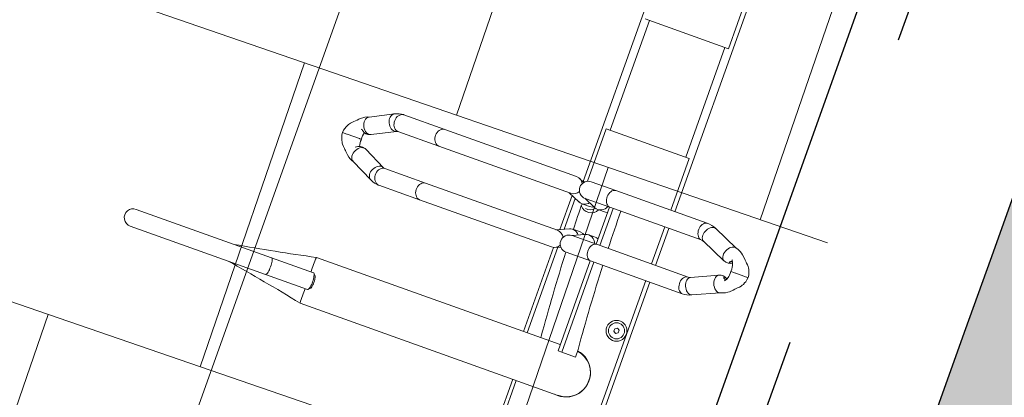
# Model space of a CAD drawing. Header units: metres. Extents: x 134157 to 138734, y 451157 to 455772.
# Tile 457 of 656: x 136560.999 to 136562.225, y 453804.706 to 453805.176. Entities that reach past the tile are written whole.
import ezdxf

# ---------------------------------------------------------------- set-up
doc = ezdxf.new("R2010")
doc.units = ezdxf.units.M
doc.linetypes.add('HIDDEN__G5', pattern=[1.125, 0.75, -0.375])
doc.linetypes.add('TR18X20__G2', pattern=[2.6, 1, -0.4, 0, -0.4, 0, -0.4, 0, -0.4])
doc.layers.add('-DR-alg-hulplijnen', color=210, linetype='Continuous', plot=False)
doc.layers.add('-DR-alg-hulplijnen kantverharding asflast nieuwe fietsstraat', color=7, linetype='Continuous', true_color=0xff9429, plot=False)
doc.layers.add('-DR-nw-gr-arc-gras', color=7, linetype='Continuous', true_color=0xb5d5a4)
for name, color, linetype in [('-DR-nw-inr-fietsparkeren Tulip enkele beugel', 2, 'Continuous'), ('-DR-nw-inr-fietsparkeren Tulip Traverse', 2, 'Continuous'), ('-DR-nw-vh-band 18-20x25', 2, 'TR18X20__G2'), ('-DR-nw-vh-kantverharding', 3, 'Continuous'), ('VELOPA-FIG15', 1, 'Continuous'), ('VELOPA-FIG25', 1, 'Continuous')]:
    doc.layers.add(name, color=color, linetype=linetype)
doc.layers.add('-DR-nw-rio-HWA 125', color=170, linetype='HIDDEN__G5', lineweight=13)
doc.layers.add('-DR-nw-vh-arc-tegels 300x300x45', color=253, linetype='Continuous', lineweight=9)
doc.layers.add('-DR-nw-vh-arc-asfalt fietsstraat rood', color=7, linetype='Continuous', lineweight=9, true_color=0xdfbfc7)
doc.layers.add('-DR-nw-vh-arc-sbs kf bruinrood rabat halfsteens', color=7, linetype='Continuous', lineweight=9, true_color=0xb88485)
doc.styles.add('2-5TXT', font='arial.ttf')
doc.dimstyles.new('VELOPA-drukwerk', dxfattribs={"dimscale": 0, "dimtxt": 2.5, "dimasz": 2, "dimexe": 1, "dimexo": 1, "dimgap": 1, "dimtad": 1, "dimdec": 0, "dimdsep": 46, "dimtxsty": '2-5TXT', "dimcen": 8, "dimadec": 1, "dimazin": 0, "dimtfac": 1, "dimtdec": 0, "dimtmove": 0, "dimatfit": 3, "dimfxl": 1, "dimtolj": 1, "dimtzin": 0, "dimarcsym": 0})
pattern_1 = [(115.335625, (136419.71802, 453326.2367), (-0.223681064, -0.105903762), [0.06, -0.187485]), (205.335625, (136419.71802, 453326.2367), (0.105903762, -0.223681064), [0.06, -0.187485])]

# ---------------------------------------------------------------- blocks, each defined once
blk = doc.blocks.new('*D482')
at = {"layer": '-DR-alg-hulplijnen', "color": 0, "lineweight": -2, "ltscale": 4, "transparency": 16777216}
for p, q in [((0, -770.7), (0, -1064.7)), ((3625, -770.7), (3625, -1064.7)), ((41.4, -1044), (3583.6, -1044))]:
    blk.add_line(p, q, dxfattribs=at)
at = {"layer": '-DR-alg-hulplijnen', "color": 0, "ltscale": 4, "transparency": 16777216}
for points in [[(41.4, -1037.1), (41.4, -1050.9), (0, -1044)], [(3583.6, -1037.1), (3583.6, -1050.9), (3625, -1044)]]:
    blk.add_solid(points, dxfattribs=at)
at = {"layer": 'Defpoints', "color": 0, "ltscale": 4, "transparency": 16777216}
for p in [(0, -750), (3625, -750), (3625, -1044)]:
    blk.add_point(p, dxfattribs=at)
at = {"layer": '-DR-alg-hulplijnen', "color": 0, "ltscale": 4, "transparency": 16777216, "insert": (1812.5, -996.8), "char_height": 51.79, "attachment_point": 5, "style": '2-5TXT'}
blk.add_mtext('\\A1;3625', dxfattribs=at)
blk = doc.blocks.new('Tulip Traverse')
at = {"layer": 'VELOPA-FIG15', "color": 252, "linetype": 'Continuous', "lineweight": 9}
for p, q in [((2322.5, 50), (2177.5, 50)), ((2322.5, -50), (2177.5, -50))]:
    blk.add_line(p, q, dxfattribs=at)
at = {"layer": 'VELOPA-FIG15', "color": 252, "linetype": 'Continuous', "lineweight": 9, "flags": 128}
for points in [[(2413.7, 106), (2413.4, 105.5), (2412.6, 104.5), (2411.5, 103.7), (2410.2, 103.1), (2408.6, 102.8), (2406.9, 102.7), (2405.1, 102.8), (2403.2, 103.2), (2401.3, 103.8), (2399.5, 104.7), (2397.9, 105.7), (2396.4, 106.9), (2395.2, 108.2), (2394.2, 109.6), (2393.6, 111), (2393.2, 112.4), (2393.2, 113.7), (2393.6, 114.9), (2393.6, 115)], [(2461.3, 106), (2461.6, 105.5), (2462.4, 104.5), (2463.5, 103.7), (2464.8, 103.1), (2466.4, 102.8), (2468.1, 102.7), (2469.9, 102.8), (2471.8, 103.2), (2473.7, 103.8), (2475.5, 104.7), (2477.1, 105.7), (2478.6, 106.9), (2479.8, 108.2), (2480.8, 109.6), (2481.4, 111), (2481.8, 112.4), (2481.8, 113.7), (2481.4, 114.9), (2481.4, 115)], [(2413, 102.9), (2412.8, 101.6), (2412.3, 100.3), (2411.4, 99.1), (2410.3, 98), (2408.9, 97.1), (2407.2, 96.4), (2405.4, 95.8), (2403.5, 95.5), (2401.5, 95.5), (2399.6, 95.7), (2397.7, 96.1), (2395.9, 96.7), (2394.4, 97.5), (2393.1, 98.5), (2392.1, 99.7), (2391.4, 100.9), (2391, 102.2), (2391, 102.9)], [(2462, 102.9), (2462.2, 101.6), (2462.7, 100.3), (2463.6, 99.1), (2464.7, 98), (2466.1, 97.1), (2467.8, 96.4), (2469.6, 95.8), (2471.5, 95.5), (2473.5, 95.5), (2475.4, 95.7), (2477.3, 96.1), (2479.1, 96.7), (2480.6, 97.5), (2481.9, 98.5), (2482.9, 99.7), (2483.6, 100.9), (2484, 102.2), (2484, 102.9)], [(2413, -18.1), (2412.8, -19.4), (2412.3, -20.7), (2411.4, -21.9), (2410.3, -23), (2408.9, -23.9), (2407.2, -24.6), (2405.4, -25.2), (2403.5, -25.5), (2401.5, -25.5), (2399.6, -25.3), (2397.7, -24.9), (2395.9, -24.3), (2394.4, -23.5), (2393.1, -22.5), (2392.1, -21.3), (2391.4, -20.1), (2391, -18.8), (2391, -18.1)], [(2462, -18.1), (2462.2, -19.4), (2462.7, -20.7), (2463.6, -21.9), (2464.7, -23), (2466.1, -23.9), (2467.8, -24.6), (2469.6, -25.2), (2471.5, -25.5), (2473.5, -25.5), (2475.4, -25.3), (2477.3, -24.9), (2479.1, -24.3), (2480.6, -23.5), (2481.9, -22.5), (2482.9, -21.3), (2483.6, -20.1), (2484, -18.8), (2484, -18.1)], [(2413, -244.2), (2412.8, -245.7), (2412.3, -247.1), (2411.4, -248.5), (2410.3, -249.7), (2408.9, -250.7), (2407.2, -251.6), (2405.4, -252.1), (2403.5, -252.5), (2401.5, -252.5), (2399.6, -252.3), (2397.7, -251.9), (2395.9, -251.2), (2394.4, -250.2), (2393.1, -249.1), (2392.1, -247.8), (2391.4, -246.4), (2391, -244.9), (2391, -244.2)], [(2462, -244.2), (2462.2, -245.7), (2462.7, -247.1), (2463.6, -248.5), (2464.7, -249.7), (2466.1, -250.7), (2467.8, -251.6), (2469.6, -252.1), (2471.5, -252.5), (2473.5, -252.5), (2475.4, -252.3), (2477.3, -251.9), (2479.1, -251.2), (2480.6, -250.2), (2481.9, -249.1), (2482.9, -247.8), (2483.6, -246.4), (2484, -244.9), (2484, -244.2)], [(2413, -298.2), (2412.8, -299.7), (2412.3, -301.2), (2411.4, -302.5), (2410.3, -303.7), (2408.9, -304.8), (2407.2, -305.6), (2405.4, -306.2), (2403.5, -306.5), (2401.5, -306.6), (2399.6, -306.4), (2397.7, -305.9), (2395.9, -305.2), (2394.4, -304.3), (2393.1, -303.1), (2392.1, -301.8), (2391.4, -300.4), (2391, -299), (2391, -298.2)], [(2414.1, -302.7), (2413.9, -304.2), (2413.4, -305.8), (2412.6, -307.3), (2411.5, -308.7), (2410.2, -310.1), (2408.6, -311.2), (2406.9, -312.2), (2405.1, -312.9), (2403.2, -313.4), (2401.3, -313.6), (2399.5, -313.5), (2397.9, -313.1), (2396.4, -312.5), (2395.2, -311.6), (2394.2, -310.6), (2393.8, -309.9)], [(2413.5, -300), (2413.9, -301.2), (2414.1, -302.7)], [(2461.5, -300), (2461.1, -301.2), (2460.9, -302.7)], [(2460.9, -302.7), (2461.1, -304.2), (2461.6, -305.8), (2462.4, -307.3), (2463.5, -308.7), (2464.8, -310.1), (2466.4, -311.2), (2468.1, -312.2), (2469.9, -312.9), (2471.8, -313.4), (2473.7, -313.6), (2475.5, -313.5), (2477.1, -313.1), (2478.6, -312.5), (2479.8, -311.6), (2480.8, -310.6), (2481.2, -309.9)], [(2462, -298.2), (2462.2, -299.7), (2462.7, -301.2), (2463.6, -302.5), (2464.7, -303.7), (2466.1, -304.8), (2467.8, -305.6), (2469.6, -306.2), (2471.5, -306.5), (2473.5, -306.6), (2475.4, -306.4), (2477.3, -305.9), (2479.1, -305.2), (2480.6, -304.3), (2481.9, -303.1), (2482.9, -301.8), (2483.6, -300.4), (2484, -299), (2484, -298.2)], [(2625, -390.9), (2623, -391), (2621.1, -391.1), (2619.4, -391.3), (2617.8, -391.6), (2616.4, -391.9), (2615.3, -392.3), (2614.5, -392.8), (2614.1, -393.2), (2614, -393.6)], [(2636, -393.6), (2635.9, -393.2), (2635.5, -392.8), (2634.7, -392.3), (2633.6, -391.9), (2632.2, -391.6), (2630.6, -391.3), (2628.9, -391.1), (2627, -391), (2625, -390.9)]]:
    blk.add_lwpolyline(points, dxfattribs=at)
at = {"layer": 'VELOPA-FIG25', "color": 252, "linetype": 'Continuous', "lineweight": 9}
for p, q in [((2437.5, 172), (2437.5, 173.7)), ((2437.5, 171.6), (2437.5, 172)), ((2437.5, 157.2), (2437.5, 171.6)), ((2437.5, 157.2), (2437.5, 156.9)), ((2437.5, 156.9), (2437.5, 150.7)), ((2407.9, 147), (2393.6, 115)), ((2413.7, 106), (2428, 138.2)), ((2447, 138.2), (2461.3, 106)), ((2481.4, 115), (2467.1, 147)), ((2391, 102.9), (2391, -18.1)), ((2413, -18.1), (2413, 102.9)), ((2462, 102.9), (2462, -18.1)), ((2484, -18.1), (2484, 102.9)), ((2391, 60), (2109, 60)), ((2177.5, 54.7), (2109, 54.7)), ((2177.5, -55.3), (2177.5, 54.7)), ((2391, 54.7), (2322.5, 54.7)), ((2322.5, 54.7), (2322.5, -55.3)), ((2462, 60), (2413, 60)), ((2462, 54.7), (2413, 54.7)), ((2766, 60), (2484, 60)), ((2766, 54.7), (2484, 54.7)), ((2551.5, 41.5), (2553.3, 44.5)), ((2553.3, 38.5), (2551.5, 41.5)), ((2553.3, 44.5), (2556.7, 44.5)), ((2556.7, 38.5), (2553.3, 38.5)), ((2556.7, 44.5), (2558.5, 41.5)), ((2558.5, 41.5), (2556.7, 38.5)), ((2593, 4.2), (2603, 4.2)), ((2603, -13.7), (2603, 4.2)), ((2655.2, -341.2), (2655.2, -0.1)), ((2391, -18.1), (2391, -50.6)), ((2413, -13.7), (2462, -13.7)), ((2413, -50.6), (2413, -18.1)), ((2413, -18.6), (2462, -18.6)), ((2420.7, -31.3), (2420.7, -21.2)), ((2454.3, -21.2), (2454.3, -31.3)), ((2462, -18.1), (2462, -50.6)), ((2484, -13.7), (2603, -13.7)), ((2484, -50.6), (2484, -18.1)), ((2484, -18.6), (2603, -18.6)), ((2594.8, -18.6), (2594.8, -341.1)), ((2603, -13.7), (2603, -18.6)), ((2413, -51.2), (2419.8, -35.5)), ((2455.2, -35.5), (2462, -51.2)), ((2420.7, -52.2), (2420.7, -42.1)), ((2454.3, -42.1), (2454.3, -52.2)), ((2594.8, -44.5), (2593, -44.5)), ((2394, -60), (2109, -60)), ((2322.5, -55.3), (2392, -55.3)), ((2394.8, -58.9), (2391.9, -65.6)), ((2413, -72.1), (2419.8, -56.4)), ((2455.2, -56.4), (2462, -72.1)), ((2483.1, -65.6), (2480.2, -58.9)), ((2655.2, -55.3), (2766, -55.3)), ((2766, -60), (2655.2, -60)), ((2391, -69.9), (2391, -244.2)), ((2413, -244.2), (2413, -69.9)), ((2459.9, -67.3), (2415.1, -67.3)), ((2457.8, -62.4), (2417.2, -62.4)), ((2462, -69.9), (2462, -244.2)), ((2594.8, -62.4), (2481.7, -62.4)), ((2594.8, -67.3), (2483.7, -67.3)), ((2484, -244.2), (2484, -69.9)), ((2391, -244.2), (2391, -298.2)), ((2413, -298.2), (2413, -244.2)), ((2462, -244.2), (2462, -298.2)), ((2484, -298.2), (2484, -244.2)), ((2427.8, -328.3), (2413.5, -300)), ((2461.5, -300), (2447.2, -328.3)), ((2393.8, -309.9), (2408.2, -338.2)), ((2466.8, -338.2), (2481.2, -309.9)), ((2428.1, -329), (2427.9, -328.4)), ((2447.1, -328.4), (2446.9, -329.1)), ((2437.5, -339.9), (2437.5, -337.9)), ((2437.5, -339.9), (2437.5, -340.3)), ((2437.5, -356.6), (2437.5, -340.3)), ((2614, -338.1), (2614, -393.6)), ((2616.8, -335.1), (2614.3, -337.4)), ((2635.7, -337.4), (2633.2, -335.1)), ((2636, -393.6), (2636, -338.1)), ((2437.5, -357), (2437.5, -356.6)), ((2437.5, -363), (2437.5, -357)), ((2614, -393.6), (2614, -572.7)), ((2636, -393.6), (2636, -572.7))]:
    blk.add_line(p, q, dxfattribs=at)
at = {"layer": 'VELOPA-FIG25', "color": 252, "linetype": 'Continuous', "lineweight": 9, "flags": 128}
for points in [[(2437.5, 173.7), (2434.2, 173.2), (2431.6, 172.5), (2429.7, 171.7), (2427.6, 170.8), (2426.1, 169.9), (2424.7, 168.9), (2422.8, 167.3), (2421.1, 165.5), (2420.4, 164.7), (2419.7, 164.2), (2418.2, 162.9), (2416.5, 161.2), (2413.2, 157.6), (2411.8, 155.7), (2410.3, 153.2), (2408.8, 150.1), (2407.6, 146.2)], [(2467.4, 146.2), (2466.2, 150.1), (2464.7, 153.2), (2463.2, 155.7), (2461.8, 157.6), (2458.5, 161.2), (2456.8, 162.9), (2455.3, 164.2), (2454.6, 164.7), (2453.9, 165.5), (2452.2, 167.3), (2450.3, 168.9), (2448.9, 169.9), (2447.4, 170.8), (2445.3, 171.7), (2443.4, 172.5), (2440.8, 173.2), (2437.5, 173.7)], [(2423.5, 147), (2423.5, 147), (2423.6, 147.1), (2424, 147.4), (2424.7, 147.9), (2425.6, 148.5), (2426.8, 149.1), (2428.2, 149.7), (2429.8, 150.1), (2431.8, 150.5), (2434.4, 150.8), (2437.5, 150.7)], [(2427, 149.2), (2427.2, 148.8), (2427.7, 147.7), (2428, 146.6), (2428, 145.8), (2427.9, 145.3), (2427.6, 145.1), (2427.1, 145.2), (2426.5, 145.6), (2426, 146.3), (2425.8, 147.3), (2425.7, 148.4), (2425.7, 148.5)], [(2437.5, 150.7), (2440.1, 150.8), (2442.4, 150.6), (2444.3, 150.4), (2445.8, 150), (2448.1, 149.2), (2450, 148.1), (2450.7, 147.6), (2451.1, 147.3), (2451.3, 147.2), (2451.3, 147.2)], [(2447, 146), (2447.1, 145.4), (2447.3, 145.1), (2447.8, 145.1), (2448.4, 145.4), (2449, 146.2), (2449.2, 147.3), (2449.3, 148.4), (2449.3, 148.5)], [(2407.7, 146.2), (2407.6, 145.2), (2407.8, 143.7), (2408.3, 142.2), (2409.3, 140.7), (2410.6, 139.3), (2412.2, 137.9), (2414, 136.8), (2416, 135.9), (2418, 135.3), (2420, 134.9), (2422, 134.9), (2423.8, 135.1), (2425.4, 135.7), (2426.7, 136.5), (2427.7, 137.5), (2428, 138.3)], [(2467.3, 146.2), (2467.5, 145.2), (2467.3, 143.7), (2466.7, 142.2), (2465.7, 140.7), (2464.4, 139.3), (2462.8, 137.9), (2461, 136.8), (2459, 135.9), (2457, 135.3), (2455, 134.9), (2453, 134.9), (2451.2, 135.1), (2449.6, 135.7), (2448.3, 136.5), (2447.3, 137.5), (2447, 138.3)], [(2420.6, -21.2), (2420.7, -21.1), (2420.2, -18.6)], [(2454.4, -21.2), (2454.3, -21.1), (2454.8, -18.6)], [(2419.1, -37), (2420.1, -38.6), (2420.6, -42.1)], [(2455.9, -37), (2454.9, -38.6), (2454.4, -42.1)], [(2394.1, -60.4), (2393.9, -59.5), (2393.7, -57.8)], [(2428.5, -331.1), (2428.3, -329.5), (2427.8, -328.3)], [(2446.6, -331.1), (2446.8, -329.5), (2447.2, -328.3)], [(2408.1, -338), (2408.8, -340.4), (2410.2, -343.1), (2411.5, -345.1), (2412.6, -346.5), (2413.6, -347.8), (2415, -349.4), (2416.7, -351), (2418.5, -352.6), (2420, -354.2), (2421.3, -355.6), (2422.5, -356.8), (2423.4, -357.5), (2424.3, -358.2), (2425.6, -359.1), (2427.5, -360.2), (2429.4, -361), (2431.6, -361.8), (2434.4, -362.5), (2437.5, -363)], [(2408.2, -338.2), (2408.3, -338.5), (2409.3, -339.8), (2410.6, -340.8), (2412.2, -341.5), (2414, -341.9), (2416, -341.9), (2418, -341.6), (2420, -341), (2422, -340.2), (2423.8, -339), (2425.4, -337.6), (2426.7, -336.1), (2427.7, -334.4), (2428.3, -332.7), (2428.5, -331.1)], [(2426.9, -339.6), (2426.6, -340.1), (2426, -341.1), (2425.8, -341.8), (2425.7, -342), (2425.7, -341.8), (2425.8, -341.3), (2425.8, -340.6)], [(2437.5, -363), (2440.4, -362.6), (2443, -361.9), (2445.1, -361.2), (2446.9, -360.4), (2448.8, -359.4), (2450.2, -358.6), (2451.2, -357.9), (2453.6, -355.8), (2455.4, -353.8), (2456.2, -352.9), (2457.2, -352), (2458.4, -351), (2459.7, -349.7), (2461.4, -347.8), (2463.5, -345.1), (2465, -342.8), (2466.3, -340.1), (2467, -338)], [(2466.8, -338.2), (2466.7, -338.5), (2465.7, -339.8), (2464.4, -340.8), (2462.8, -341.5), (2461, -341.9), (2459, -341.9), (2457, -341.6), (2455, -341), (2453, -340.2), (2451.2, -339), (2449.6, -337.6), (2448.3, -336.1), (2447.3, -334.4), (2446.8, -332.7), (2446.6, -331.1)], [(2625, -335.4), (2623, -335.4), (2621.1, -335.6), (2619.4, -335.8), (2617.8, -336.1), (2616.4, -336.4), (2615.3, -336.8), (2614.5, -337.2), (2614.1, -337.7), (2614, -338.1)], [(2616.8, -335.1), (2616.9, -335), (2617.6, -334.6), (2618.7, -334.3), (2620, -334), (2621.5, -333.8), (2623.2, -333.6), (2625, -333.6)], [(2625, -333.6), (2626.8, -333.6), (2628.5, -333.8), (2630, -334), (2631.3, -334.3), (2632.4, -334.6), (2633.1, -335), (2633.2, -335.1)], [(2636, -338.1), (2635.9, -337.7), (2635.5, -337.2), (2634.7, -336.8), (2633.6, -336.4), (2632.2, -336.1), (2630.6, -335.8), (2628.9, -335.6), (2627, -335.4), (2625, -335.4)]]:
    blk.add_lwpolyline(points, dxfattribs=at)
at = {"layer": 'VELOPA-FIG25', "color": 252, "linetype": 'Continuous', "lineweight": 9}
for radius in [13, 10]:
    blk.add_circle((2555, 41.5), radius, dxfattribs=at)
for centre, radius, start, end in [((2416.8, 142.9), 12.2, 337.8613, 31.5545), ((2456.5, 142.7), 10.6, 146.3888, 204.8402), ((2453.7, 145.5), 6.81, 146.8801, 175.2455), ((2420.6, 102.9), 29.6, 155.7871, 179.8918), ((2454.3, 102.8), 29.7, 0.1503, 24.1702), ((2420.6, 102.9), 7.55, 155.1689, 179.649), ((2454.3, 102.8), 7.74, 0.6599, 24.5221), ((2625, -0.2), 30.5, 351.3116, 171.5322), ((2625, 0), 30.1, 359.7685, 171.8778), ((2401.8, 2374.2), 2377.6, 271.9815, 274.6127), ((2393.9, 2582.8), 2586.4, 270.4234, 271.5091), ((2409.9, -31.2), 10.8, 336.647, 73.2243), ((2465.1, -31.2), 10.8, 106.7757, 203.353), ((2415, -43.5), 10, 344.534, 60), ((2415, -42), 13, 308.5211, 64.2094), ((2410, -52.2), 10.6, 336.4236, 53.9238), ((2465, -52.2), 10.6, 126.0762, 203.5764), ((2401.8, 2325.5), 2377.7, 271.9815, 274.6127), ((2402, -50.6), 11, 180, 0), ((2401.8, -69.9), 10.8, 117.2725, 179.8318), ((2402.2, -69.9), 10.8, 0.2797, 62.616), ((2393.9, 2532.4), 2584.7, 270.5924, 271.3342), ((2473, -50.6), 11, 180, 0), ((2472.8, -69.9), 10.8, 117.393, 179.7118), ((2473.2, -69.9), 10.8, 0.1665, 62.7287), ((2416.8, -298.1), 25.8, 180.2359, 207.0873), ((2417, -298.1), 3.97, 181.9958, 208.1245), ((2458.1, -298.1), 3.91, 331.6796, 358.2002), ((2458.3, -298.1), 25.7, 332.8593, 359.818), ((2419.3, -333.5), 9.75, 321.0807, 23.266), ((2458.2, -333.6), 12.2, 160.5616, 222.1983), ((2434.6, -315.5), 22.6, 253.7086, 277.3994), ((2440.4, -314.6), 23.4, 262.9441, 285.5692), ((-58.5, -892.7), 2710, 9.5497, 11.7415), ((2609.7, 230.5), 571.9, 268.5109, 270.4289), ((5362.6, -902.9), 2765.1, 168.2804, 170.4286), ((2641, 146.7), 488.1, 269.4088, 271.6564), ((2625, -572.7), 11, 179.0855, 0.9145)]:
    blk.add_arc(centre, radius, start, end, dxfattribs=at)
blk = doc.blocks.new('Tulip fietsenrek rail')
at = {"layer": '-DR-alg-hulplijnen'}
blk.add_lwpolyline([(3150, -1935), (3150, -10), (150, -10), (150, -1935)], close=True, dxfattribs=at)
at = {"layer": 'VELOPA-FIG15'}
blk.add_blockref('Tulip Traverse', (150, -200), dxfattribs=at)
blk = doc.blocks.new('Fietsenrek Tulip enkel')
at = {"layer": '-DR-alg-hulplijnen', "ltscale": 4}
dim = blk.add_linear_dim(base=(3625, -1044), p1=(0, -750), p2=(3625, -750), dimstyle='VELOPA-drukwerk', override={"dimscale": 20.716723}, dxfattribs=at)
dim.commit()
dim.dimension.update_dxf_attribs({"geometry": '*D482', "text_midpoint": (1812.5, -996.8)})

msp = doc.modelspace()

# ---------------------------------------------------------------- hatches: boundary and pattern name
at = {"layer": '-DR-nw-gr-arc-gras', "transparency": 33554687}
h = msp.add_hatch(dxfattribs=at)
h.set_pattern_fill('AGR-BOLLEN', color=256, scale=0.1, pattern_type=2)
h.set_pattern_definition(pattern_1)
edge = h.paths.add_edge_path()
edge.add_arc((-7000776.8095, 3043164.5676), 7592527.9974, 340.05675056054, 340.05722562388)
edge.add_line((136455.7816, 453494.2543), (136455.1236, 453494.4934))
edge.add_arc((380495.2224, 364992.5484), 259592.3036, 160.066656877, 160.080445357)
edge.add_line((136433.8323, 453435.7615), (136433.8135, 453435.7683))
edge.add_line((136433.8135, 453435.7683), (136432.1795, 453431.2551))
edge.add_line((136432.1795, 453431.2551), (136432.1983, 453431.2483))
edge.add_line((136432.1983, 453431.2483), (136431.6776, 453429.8696))
edge.add_line((136431.6776, 453429.8696), (136432.3364, 453429.6312))
edge.add_line((136432.3364, 453429.6312), (136434.3093, 453435.0766))
h = msp.add_hatch(dxfattribs=at)
h.set_pattern_fill('AGR-BOLLEN', color=256, scale=0.1, pattern_type=2)
h.set_pattern_definition(pattern_1)
edge = h.paths.add_edge_path()
edge.add_line((136644.2753, 454017.4218), (136643.9351, 454016.4815))
edge.add_line((136643.9351, 454016.4815), (136643.8839, 454016.3403))
edge.add_line((136643.8839, 454016.3403), (136644.5422, 454016.1017))
edge.add_arc((1711333.9831, -116117.4265), 1674723.5818, 160.0956720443, 160.0966573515, ccw=False)
edge.add_line((136654.3469, 454043.1813), (136653.6889, 454043.4199))
edge.add_line((136653.6889, 454043.4199), (136653.6378, 454043.279))
edge.add_line((136653.6378, 454043.279), (136653.2975, 454042.3387))
edge.add_line((136653.2975, 454042.3387), (136644.2753, 454017.4218))
at = {"layer": '-DR-nw-vh-arc-asfalt fietsstraat rood', "transparency": 33554687}
h = msp.add_hatch(color=256, dxfattribs=at)
h.dxf.hatch_style = 1
edge = h.paths.add_edge_path()
edge.add_arc((137987.7467, 453337.2025), 1495.4, 160.0946501, 161.034726)
edge.add_arc((135150.5996, 454312.1876), 1504.6, 340.0567308, 341.034726, ccw=False)
edge.add_line((136564.9699, 453798.9843), (136431.2486, 453430.448))
edge.add_line((136431.2486, 453430.448), (136427.2999, 453431.8791))
edge.add_line((136427.2999, 453431.8791), (136429.6487, 453438.3572))
edge.add_line((136429.6487, 453438.3572), (136561.0218, 453800.4169))
edge.add_arc((135150.5996, 454312.1876), 1500.4, 340.0567308, 341.034726)
edge.add_line((136569.5514, 453824.5651), (136577.7383, 453847.7674))
edge.add_line((136577.7383, 453847.7674), (136586.3288, 453871.4915))
edge.add_line((136586.3288, 453871.4915), (136590.2291, 453869.9266))
edge.add_line((136590.2291, 453869.9266), (136581.6874, 453846.3374))
at = {"layer": '-DR-nw-vh-arc-sbs kf bruinrood rabat halfsteens', "transparency": 33554687}
h = msp.add_hatch(color=256, dxfattribs=at)
h.dxf.hatch_style = 1
edge = h.paths.add_edge_path()
edge.add_line((136459.8252, 453521.5225), (136459.4492, 453521.659))
edge.add_line((136459.4492, 453521.659), (136466.3562, 453540.6946))
edge.add_line((136466.3562, 453540.6946), (136466.8679, 453542.1046))
edge.add_line((136466.8679, 453542.1046), (136467.0384, 453542.5747))
edge.add_line((136467.0384, 453542.5747), (136467.2089, 453543.0447))
edge.add_line((136467.2089, 453543.0447), (136467.3795, 453543.5147))
edge.add_line((136467.3795, 453543.5147), (136467.55, 453543.9847))
edge.add_line((136467.55, 453543.9847), (136467.7206, 453544.4547))
edge.add_line((136467.7206, 453544.4547), (136467.8911, 453544.9247))
edge.add_line((136467.8911, 453544.9247), (136468.0617, 453545.3948))
edge.add_line((136468.0617, 453545.3948), (136468.2322, 453545.8648))
edge.add_line((136468.2322, 453545.8648), (136468.4028, 453546.3348))
edge.add_line((136468.4028, 453546.3348), (136468.5733, 453546.8048))
edge.add_line((136468.5733, 453546.8048), (136468.7439, 453547.2748))
edge.add_line((136468.7439, 453547.2748), (136468.9144, 453547.7448))
edge.add_line((136468.9144, 453547.7448), (136469.0849, 453548.2148))
edge.add_line((136469.0849, 453548.2148), (136469.2555, 453548.6849))
edge.add_line((136469.2555, 453548.6849), (136496.5226, 453623.832))
edge.add_line((136496.5226, 453623.832), (136532.644, 453723.3812))
edge.add_line((136532.644, 453723.3812), (136552.5129, 453778.1395))
edge.add_line((136552.5129, 453778.1395), (136560.6458, 453800.5533))
edge.add_arc((135150.5996, 454312.1876), 1500, 340.0567308, 341.034726)
edge.add_arc((137987.7467, 453337.2025), 1500, 160.0946501, 161.034726, ccw=False)
edge.add_line((136577.3622, 453847.9036), (136585.9525, 453871.6277))
edge.add_line((136585.9525, 453871.6277), (136586.3288, 453871.4915))
edge.add_line((136586.3288, 453871.4915), (136577.7383, 453847.7674))
edge.add_arc((137987.7467, 453337.2025), 1499.6, 160.0946501, 161.034726)
edge.add_arc((135150.5996, 454312.1876), 1500.4, 340.0567308, 341.034726, ccw=False)
edge.add_line((136561.0218, 453800.4169), (136552.8947, 453778.0188))
edge.add_line((136552.8947, 453778.0188), (136533.0499, 453723.3273))
edge.add_line((136533.0499, 453723.3273), (136496.9029, 453623.7074))
edge.add_line((136496.9029, 453623.7074), (136469.6315, 453548.5484))
edge.add_line((136469.6315, 453548.5484), (136459.8252, 453521.5225))
at = {"layer": '-DR-nw-vh-arc-tegels 300x300x45'}
h = msp.add_hatch(dxfattribs=at)
h.set_pattern_fill('AVH-TEGEL_200X200_HALFST', color=256, scale=2, angle=71, pattern_type=2)
h.set_pattern_definition([(71, (0, 0), (-0.05887645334, 0.44332106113), [0.4, -0.4]), (161, (0, 0), (-0.13022726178, -0.37820743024), [])])
edge = h.paths.add_edge_path()
edge.add_line((136558.1582, 453805.0895), (136561.3391, 453803.9344))
edge.add_line((136561.3391, 453803.9344), (136561.6224, 453803.8315))
edge.add_arc((133775.0821, 454802.1536), 2959.9754, 340.2891352, 340.4421269)
edge.add_line((136564.2782, 453811.2757), (136564.0427, 453811.3595))
edge.add_line((136564.0427, 453811.3595), (136564.1934, 453811.7835))
edge.add_line((136564.1934, 453811.7835), (136564.4284, 453811.6999))
edge.add_arc((135150.5996, 454312.1876), 1499.8, 340.5063144, 340.8182636)
edge.add_line((136567.1324, 453819.4049), (136566.5634, 453819.603))
edge.add_line((136566.5634, 453819.603), (136566.6292, 453819.7919))
edge.add_line((136566.6292, 453819.7919), (136567.1222, 453821.2085))
edge.add_line((136567.1222, 453821.2085), (136567.1877, 453821.3966))
edge.add_line((136567.1877, 453821.3966), (136567.188, 453821.3974))
edge.add_line((136567.188, 453821.3974), (136565.0143, 453823.1027))
edge.add_line((136565.0143, 453823.1027), (136564.1579, 453820.9888))
edge.add_line((136564.1579, 453820.9888), (136564.493, 453820.853))
edge.add_line((136564.493, 453820.853), (136562.7984, 453816.6369))
edge.add_line((136562.7984, 453816.6369), (136562.6121, 453816.7119))
edge.add_line((136562.6121, 453816.7119), (136559.3221, 453808.5699))
edge.add_line((136559.3221, 453808.5699), (136559.5171, 453808.4919))
edge.add_line((136559.5171, 453808.4919), (136558.1582, 453805.0895))

# ---------------------------------------------------------------- linework, layer by layer
at = {"layer": '-DR-alg-hulplijnen kantverharding asflast nieuwe fietsstraat'}
for points in [[(136615.5575, 453953.7113), (136612.5988, 453946.9774), (136593.3968, 453893.9481), (136588.98, 453881.7567), (136586.9297, 453874.6505, -0.015888), (136585.9525, 453871.6277), (136586.3288, 453871.4915), (136577.7383, 453847.7674, 0.004102), (136569.5514, 453824.5651, -0.004267), (136561.0218, 453800.4169), (136429.6487, 453438.3572, 0.002152), (136389.0242, 453324.8767), (136377.1193, 453291.1651), (136363.7665, 453256.9101), (136359.0795, 453243.6376)], [(136615.5575, 453953.7113), (136612.5988, 453946.9774), (136593.3968, 453893.9481), (136588.98, 453881.7567), (136586.9297, 453874.6505, -0.015888), (136585.9525, 453871.6277), (136586.3288, 453871.4915), (136577.7383, 453847.7674, 0.004102), (136569.5514, 453824.5651, -0.004267), (136561.0218, 453800.4169), (136429.6487, 453438.3572, 0.002152), (136389.0242, 453324.8767), (136377.1193, 453291.1651), (136363.7665, 453256.9101), (136363.7281, 453256.8013)]]:
    msp.add_lwpolyline(points, format="xyb", dxfattribs=at)
at = {"layer": '-DR-nw-rio-HWA 125', "flags": 128}
msp.add_lwpolyline([(136555.1283, 453787.6398), (136579.0075, 453854.4832)], dxfattribs=at)
at = {"layer": '-DR-nw-vh-band 18-20x25'}
msp.add_lwpolyline([(136567.1324, 453819.4049, -0.002753), (136561.6191, 453803.8335, -0.002753)], format="xyb", dxfattribs=at)
at = {"layer": '-DR-nw-vh-kantverharding'}
for points in [[(136359.0795, 453243.6376), (136363.7665, 453256.9101), (136377.1193, 453291.1651), (136389.0242, 453324.8767, -0.002152), (136429.6487, 453438.3572), (136561.0218, 453800.4169, 0.004267), (136569.5514, 453824.5651, -0.004102), (136577.7383, 453847.7674), (136586.3288, 453871.4915), (136585.9525, 453871.6277)], [(136363.7281, 453256.8013), (136363.7665, 453256.9101), (136377.1193, 453291.1651), (136389.0242, 453324.8767, -0.002152), (136429.6487, 453438.3572), (136561.0218, 453800.4169, 0.004267), (136569.5514, 453824.5651, -0.004102), (136577.7383, 453847.7674), (136586.3288, 453871.4915), (136585.9525, 453871.6277)], [(136569.1732, 453824.6951, -0.004267), (136560.6458, 453800.5533), (136558.8231, 453795.5301, -0.414214), (136558.1825, 453795.2306), (136556.8665, 453795.7081, 0.414214), (136556.4822, 453795.5284), (136550.7178, 453779.6419, 0.414214), (136550.8974, 453779.2576), (136552.2135, 453778.7801, -0.414214), (136552.5129, 453778.1395)]]:
    msp.add_lwpolyline(points, format="xyb", dxfattribs=at)

# ---------------------------------------------------------------- block references
at = {"layer": '-DR-nw-inr-fietsparkeren Tulip enkele beugel', "xscale": -0.001, "yscale": 0.001, "zscale": 0.001, "rotation": 113.6629406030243}
for p in [(136622.6376, 453806.061), (136622.2516, 453805.0729)]:
    msp.add_blockref('Fietsenrek Tulip enkel', p, dxfattribs=at)
at = {"layer": '-DR-nw-inr-fietsparkeren Tulip Traverse', "xscale": 0.0009999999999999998, "yscale": 0.0009999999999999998, "zscale": 0.0009999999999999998, "rotation": 250.3356253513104}
msp.add_blockref('Tulip fietsenrek rail', (136562.8012, 453807.2825), dxfattribs=at)

doc.saveas('drawing.dxf')
